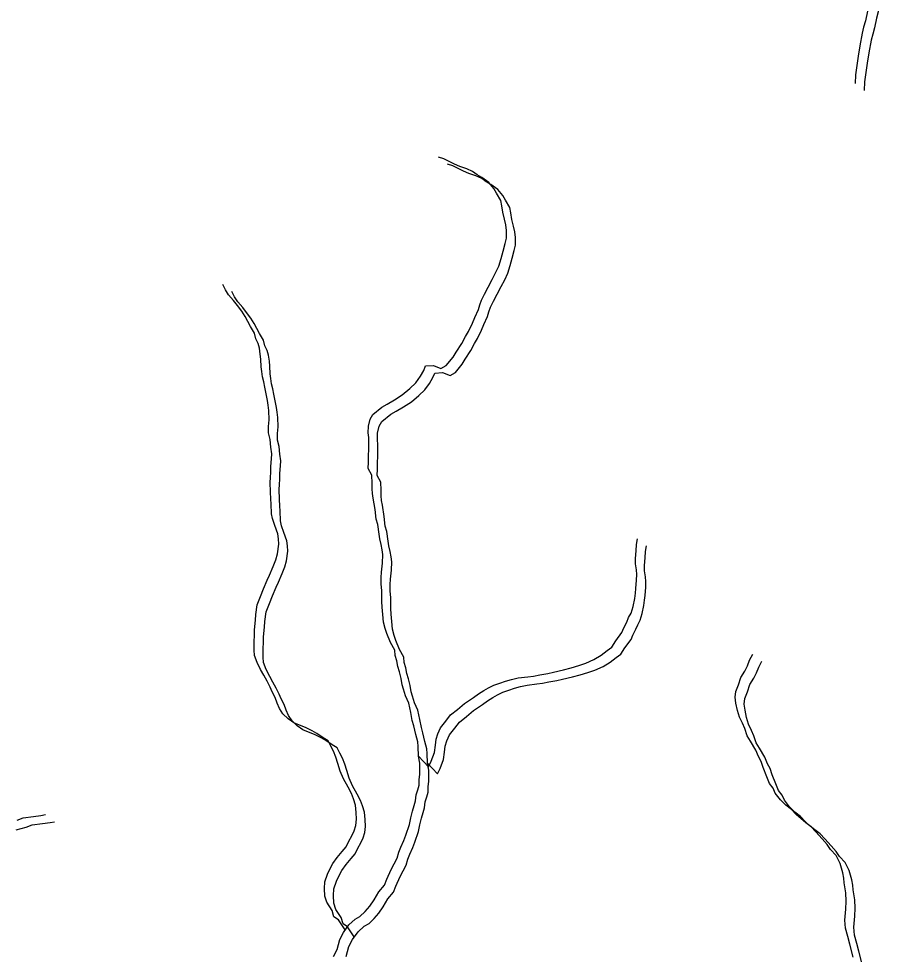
# Model space of a CAD drawing. Extents: x -21.1 to 50.3, y -4.9 to 22.1.
# Drawn here: x 49.235 to 50.179, y 16.624 to 17.623 of the extents above; entities that cross this region are included whole.
import ezdxf

# ---------------------------------------------------------------- set-up
doc = ezdxf.new("R2010")
doc.units = 0
doc.layers.add('GM_X_Minor_River', color=7, linetype='Continuous')

msp = doc.modelspace()

# ---------------------------------------------------------------- linework, layer by layer
at = {"layer": 'GM_X_Minor_River'}
for points in [[(50.1692, 17.71526), (50.16369, 17.70555), (50.16107, 17.69908), (50.15805, 17.69374), (50.15656, 17.68765), (50.15507, 17.68233), (50.15395, 17.67738), (50.15246, 17.67244), (50.14908, 17.66482), (50.14686, 17.65303), (50.14463, 17.64352), (50.14352, 17.6382), (50.14165, 17.63135), (50.13942, 17.62108), (50.13756, 17.61423), (50.13607, 17.60777), (50.13348, 17.59445), (50.13164, 17.58343), (50.12944, 17.56822), (50.12871, 17.56328), (50.12838, 17.55416)], [(50.17884, 17.70776), (50.17333, 17.69805), (50.1707, 17.69157), (50.16769, 17.68624), (50.1662, 17.68015), (50.16471, 17.67482), (50.16359, 17.66988), (50.1621, 17.66493), (50.15871, 17.65732), (50.1565, 17.64553), (50.15426, 17.63602), (50.15315, 17.63069), (50.15129, 17.62385), (50.14906, 17.61358), (50.1472, 17.60673), (50.14571, 17.60026), (50.14312, 17.58695), (50.14128, 17.57593), (50.13908, 17.56072), (50.13835, 17.55578), (50.13802, 17.54666)], [(49.66192, 16.8355), (49.66148, 16.84575), (49.66107, 16.85069), (49.65913, 16.85866), (49.65679, 16.86776), (49.65524, 16.87345), (49.65367, 16.88218), (49.65133, 16.89204), (49.64786, 16.9), (49.64592, 16.90683), (49.64437, 16.91176), (49.64319, 16.91821), (49.64163, 16.92542), (49.63969, 16.93111), (49.63851, 16.93718), (49.63696, 16.94287), (49.63655, 16.94856), (49.63193, 16.9569), (49.62807, 16.96637), (49.62614, 16.97168), (49.62458, 16.97851), (49.62377, 16.98686), (49.62297, 16.99445), (49.62255, 17.00053), (49.62249, 17.01231), (49.62207, 17.01914), (49.62203, 17.02636), (49.62238, 17.03206), (49.62347, 17.04156), (49.6238, 17.05068), (49.623, 17.056), (49.62183, 17.06169), (49.62066, 17.06776), (49.61987, 17.07269), (49.61829, 17.08294), (49.61673, 17.08863), (49.61553, 17.09888), (49.61356, 17.11103), (49.61277, 17.11596), (49.61236, 17.1209), (49.61233, 17.12698), (49.6119, 17.13571), (49.60805, 17.14291), (49.6084, 17.14937), (49.60837, 17.15545), (49.6087, 17.16418), (49.60863, 17.17596), (49.60822, 17.1809), (49.60856, 17.18812), (49.61004, 17.19534), (49.61306, 17.2003), (49.62253, 17.20833), (49.62823, 17.2114), (49.63619, 17.216), (49.64454, 17.22136), (49.65249, 17.22824), (49.65893, 17.23436), (49.66384, 17.24122), (49.66761, 17.24732), (49.66949, 17.25227), (49.67786, 17.2527), (49.68587, 17.2497), (49.69156, 17.25277), (49.69874, 17.26155), (49.70214, 17.26689), (49.70818, 17.27642), (49.71195, 17.28366), (49.71534, 17.28899), (49.71948, 17.29813), (49.72211, 17.30423), (49.72587, 17.31261), (49.72736, 17.31755), (49.72924, 17.3225), (49.73225, 17.32898), (49.73639, 17.33659), (49.74053, 17.3446), (49.7443, 17.35184), (49.74768, 17.35907), (49.7503, 17.36706), (49.75216, 17.37505), (49.7544, 17.38304), (49.75589, 17.38875), (49.75585, 17.3971), (49.75505, 17.40318), (49.75388, 17.40925), (49.75193, 17.41646), (49.75075, 17.42329), (49.74996, 17.42898), (49.74535, 17.43693), (49.74227, 17.44186), (49.73691, 17.44828), (49.72965, 17.45356), (49.72468, 17.45658), (49.71971, 17.45997), (49.71361, 17.46297), (49.70598, 17.46559), (49.70026, 17.46784), (49.68881, 17.47347), (49.68309, 17.47534)], [(49.67156, 16.828), (49.67112, 16.83825), (49.67071, 16.84319), (49.66876, 16.85116), (49.66643, 16.86026), (49.66487, 16.86595), (49.6633, 16.87468), (49.66096, 16.88454), (49.65749, 16.8925), (49.65555, 16.89933), (49.654, 16.90426), (49.65282, 16.91071), (49.65126, 16.91792), (49.64932, 16.92361), (49.64815, 16.92968), (49.6466, 16.93537), (49.64618, 16.94106), (49.64157, 16.94939), (49.63771, 16.95887), (49.63578, 16.96418), (49.63421, 16.97101), (49.63341, 16.97936), (49.6326, 16.98695), (49.63219, 16.99303), (49.63212, 17.00481), (49.63171, 17.01164), (49.63167, 17.01886), (49.63201, 17.02456), (49.6331, 17.03406), (49.63343, 17.04318), (49.63264, 17.0485), (49.63147, 17.05419), (49.63029, 17.06026), (49.6295, 17.06519), (49.62792, 17.07544), (49.62637, 17.08113), (49.62517, 17.09138), (49.6232, 17.10353), (49.62241, 17.10846), (49.622, 17.1134), (49.62197, 17.11947), (49.62154, 17.12821), (49.61769, 17.13541), (49.61804, 17.14186), (49.618, 17.14794), (49.61833, 17.15668), (49.61827, 17.16846), (49.61786, 17.17339), (49.6182, 17.18061), (49.61968, 17.18784), (49.6227, 17.1928), (49.63217, 17.20082), (49.63786, 17.2039), (49.64583, 17.2085), (49.65418, 17.21386), (49.66213, 17.22074), (49.66857, 17.22686), (49.67348, 17.23372), (49.67725, 17.23982), (49.67912, 17.24477), (49.6875, 17.2452), (49.69551, 17.2422), (49.7012, 17.24527), (49.70838, 17.25405), (49.71178, 17.25939), (49.71782, 17.26892), (49.72158, 17.27616), (49.72498, 17.28149), (49.72911, 17.29063), (49.73174, 17.29673), (49.7355, 17.30511), (49.737, 17.31005), (49.73887, 17.315), (49.74188, 17.32147), (49.74603, 17.32909), (49.75017, 17.3371), (49.75393, 17.34433), (49.75732, 17.35157), (49.75994, 17.35956), (49.7618, 17.36755), (49.76404, 17.37554), (49.76553, 17.38125), (49.76548, 17.3896), (49.76469, 17.39568), (49.76351, 17.40175), (49.76157, 17.40896), (49.76039, 17.41579), (49.7596, 17.42148), (49.75498, 17.42943), (49.75191, 17.43436), (49.74654, 17.44078), (49.73928, 17.44606), (49.73432, 17.44907), (49.72935, 17.45246), (49.72325, 17.45547), (49.71562, 17.45809), (49.70989, 17.46034), (49.69844, 17.46597), (49.69272, 17.46784)], [(49.47659, 17.30515), (49.47313, 17.31083), (49.46853, 17.31688), (49.46431, 17.32218), (49.45895, 17.32823), (49.45549, 17.33353), (49.4528, 17.33921)], [(49.48622, 17.29765), (49.48277, 17.30333), (49.47817, 17.30938), (49.47395, 17.31468), (49.46859, 17.32072), (49.46513, 17.32603), (49.46243, 17.33171)], [(49.58354, 16.6497), (49.57649, 16.66066), (49.57153, 16.66367), (49.56959, 16.6705), (49.56383, 16.67921), (49.56189, 16.68566), (49.56146, 16.69401), (49.5618, 16.70123), (49.56442, 16.70922), (49.56743, 16.71531), (49.57045, 16.72065), (49.57498, 16.72713), (49.58027, 16.73362), (49.58443, 16.73858), (49.58744, 16.74468), (49.59045, 16.75039), (49.59309, 16.75573), (49.59496, 16.76143), (49.59569, 16.7679), (49.59527, 16.77511), (49.59446, 16.78308), (49.59252, 16.78991), (49.5902, 16.7956), (49.58674, 16.80241), (49.58174, 16.81112), (49.57827, 16.81946), (49.57556, 16.82742), (49.57362, 16.83425), (49.57092, 16.8407), (49.56822, 16.846), (49.56515, 16.85168), (49.5598, 16.85507), (49.5533, 16.85959), (49.54834, 16.8626), (49.54109, 16.86598), (49.5346, 16.8686), (49.5285, 16.87085), (49.52238, 16.87537), (49.51703, 16.88066), (49.51319, 16.88634), (49.51087, 16.89203), (49.50855, 16.89809), (49.50547, 16.90415), (49.50316, 16.90908), (49.50008, 16.91552), (49.49662, 16.92196), (49.49316, 16.92802), (49.48931, 16.93559), (49.48661, 16.9428), (49.48619, 16.94849), (49.48614, 16.95761), (49.48648, 16.96483), (49.48645, 16.97053), (49.48754, 16.98079), (49.48788, 16.98687), (49.48935, 16.99713), (49.49311, 17.00589), (49.4961, 17.01427), (49.50024, 17.02341), (49.50249, 17.02874), (49.50663, 17.03788), (49.50925, 17.04511), (49.51112, 17.05158), (49.51259, 17.06184), (49.51217, 17.06754), (49.51138, 17.07285), (49.50829, 17.08195), (49.50596, 17.08916), (49.50479, 17.09447), (49.50435, 17.1051), (49.50394, 17.11004), (49.50352, 17.11764), (49.50346, 17.12789), (49.50381, 17.13321), (49.50416, 17.13891), (49.50413, 17.14499), (49.50484, 17.15297), (49.5052, 17.15829), (49.50401, 17.1655), (49.50321, 17.17386), (49.50165, 17.18069), (49.50161, 17.18752), (49.50233, 17.19475), (49.50189, 17.20462), (49.5011, 17.21031), (49.50031, 17.21525), (49.49874, 17.22436), (49.49756, 17.22967), (49.49639, 17.23536), (49.49522, 17.24067), (49.49443, 17.24637), (49.49364, 17.2513), (49.49321, 17.25966), (49.4928, 17.26497), (49.492, 17.27143), (49.49045, 17.27636), (49.48814, 17.28128), (49.48659, 17.28735), (49.48236, 17.29455), (49.47928, 17.29985), (49.47659, 17.30515)], [(49.59318, 16.64219), (49.58613, 16.65316), (49.58116, 16.65617), (49.57922, 16.663), (49.57346, 16.67171), (49.57152, 16.67815), (49.5711, 16.68651), (49.57144, 16.69373), (49.57406, 16.70172), (49.57707, 16.70781), (49.58008, 16.71315), (49.58462, 16.71963), (49.58991, 16.72612), (49.59407, 16.73108), (49.59708, 16.73718), (49.60009, 16.74289), (49.60273, 16.74822), (49.6046, 16.75393), (49.60532, 16.76039), (49.6049, 16.76761), (49.6041, 16.77558), (49.60215, 16.78241), (49.59984, 16.7881), (49.59637, 16.79491), (49.59138, 16.80362), (49.5879, 16.81196), (49.5852, 16.81992), (49.58325, 16.82675), (49.58056, 16.83319), (49.57786, 16.8385), (49.57478, 16.84418), (49.56944, 16.84757), (49.56294, 16.85209), (49.55797, 16.8551), (49.55072, 16.85848), (49.54424, 16.8611), (49.53814, 16.86335), (49.53202, 16.86787), (49.52666, 16.87316), (49.52282, 16.87884), (49.52051, 16.88453), (49.51819, 16.89059), (49.51511, 16.89665), (49.5128, 16.90158), (49.50972, 16.90802), (49.50626, 16.91446), (49.5028, 16.92052), (49.49895, 16.92809), (49.49624, 16.9353), (49.49583, 16.94099), (49.49578, 16.95011), (49.49612, 16.95733), (49.49609, 16.96303), (49.49717, 16.97329), (49.49752, 16.97937), (49.49899, 16.98963), (49.50274, 16.99839), (49.50574, 17.00677), (49.50988, 17.01591), (49.51213, 17.02124), (49.51627, 17.03038), (49.51889, 17.03761), (49.52076, 17.04408), (49.52222, 17.05434), (49.52181, 17.06004), (49.52102, 17.06535), (49.51792, 17.07445), (49.5156, 17.08166), (49.51443, 17.08697), (49.51399, 17.0976), (49.51358, 17.10254), (49.51316, 17.11014), (49.5131, 17.12039), (49.51345, 17.12571), (49.5138, 17.13141), (49.51376, 17.13749), (49.51448, 17.14547), (49.51483, 17.15079), (49.51365, 17.158), (49.51284, 17.16636), (49.51128, 17.17318), (49.51124, 17.18002), (49.51196, 17.18725), (49.51153, 17.19712), (49.51074, 17.20281), (49.50995, 17.20775), (49.50837, 17.21686), (49.5072, 17.22217), (49.50603, 17.22786), (49.50486, 17.23317), (49.50406, 17.23886), (49.50327, 17.2438), (49.50285, 17.25216), (49.50244, 17.25747), (49.50164, 17.26393), (49.50009, 17.26886), (49.49778, 17.27378), (49.49622, 17.27985), (49.49199, 17.28704), (49.48892, 17.29235), (49.48622, 17.29765)], [(49.66192, 16.8355), (49.67264, 16.82416), (49.67527, 16.82988), (49.67903, 16.83939), (49.68013, 16.847), (49.68085, 16.85346), (49.68234, 16.85917), (49.68535, 16.86564), (49.69102, 16.87289), (49.69593, 16.87937), (49.70351, 16.88511), (49.71109, 16.89162), (49.72057, 16.89812), (49.72588, 16.90195), (49.73157, 16.9054), (49.7365, 16.90847), (49.74219, 16.91116), (49.74865, 16.91348), (49.75473, 16.91541), (49.76119, 16.91734), (49.76841, 16.9189), (49.77868, 16.9201), (49.78477, 16.92089), (49.79161, 16.92245), (49.79998, 16.92364), (49.80606, 16.92519), (49.81671, 16.92753), (49.82507, 16.92985), (49.83305, 16.93218), (49.84064, 16.93488), (49.84938, 16.93873), (49.85697, 16.94333), (49.86341, 16.9483), (49.86834, 16.95175), (49.87287, 16.95861), (49.87929, 16.96738), (49.88117, 16.97233), (49.88456, 16.97843), (49.88643, 16.98338), (49.88907, 16.98833), (49.89131, 16.99518), (49.89317, 17.00393), (49.8939, 17.00963), (49.89425, 17.01457), (49.89496, 17.02331), (49.89531, 17.02939), (49.8949, 17.03433), (49.89373, 17.04078), (49.89369, 17.04648), (49.89441, 17.05484), (49.89475, 17.06168), (49.89586, 17.06776)], [(49.67156, 16.828), (49.68228, 16.81666), (49.68491, 16.82238), (49.68866, 16.83189), (49.68976, 16.8395), (49.69049, 16.84596), (49.69198, 16.85167), (49.69499, 16.85814), (49.70066, 16.86539), (49.70557, 16.87187), (49.71315, 16.87761), (49.72073, 16.88411), (49.73021, 16.89062), (49.73551, 16.89445), (49.7412, 16.8979), (49.74613, 16.90097), (49.75183, 16.90366), (49.75829, 16.90597), (49.76437, 16.90791), (49.77083, 16.90984), (49.77805, 16.9114), (49.78832, 16.9126), (49.79441, 16.91339), (49.80125, 16.91495), (49.80962, 16.91614), (49.8157, 16.91769), (49.82634, 16.92003), (49.83471, 16.92235), (49.84268, 16.92468), (49.85028, 16.92738), (49.85902, 16.93122), (49.8666, 16.93582), (49.87305, 16.9408), (49.87798, 16.94425), (49.8825, 16.95111), (49.88893, 16.95988), (49.8908, 16.96483), (49.89419, 16.97093), (49.89607, 16.97588), (49.89871, 16.98083), (49.90095, 16.98768), (49.90281, 16.99643), (49.90353, 17.00213), (49.90389, 17.00707), (49.9046, 17.01581), (49.90495, 17.02189), (49.90454, 17.02683), (49.90336, 17.03328), (49.90333, 17.03898), (49.90404, 17.04734), (49.90439, 17.05418), (49.90549, 17.06026)], [(50.12636, 16.62078), (50.12286, 16.63444), (50.12053, 16.64278), (50.11819, 16.65151), (50.11738, 16.66024), (50.11846, 16.67202), (50.11879, 16.68038), (50.11836, 16.68949), (50.11678, 16.70012), (50.11637, 16.70506), (50.1152, 16.71075), (50.11248, 16.72061), (50.10824, 16.72933), (50.10212, 16.73575), (50.09866, 16.74105), (50.0933, 16.7471), (50.08641, 16.75466), (50.08143, 16.75995), (50.07569, 16.76409), (50.07072, 16.76825), (50.06537, 16.77315), (50.06039, 16.77845), (50.05427, 16.78297), (50.04853, 16.78864), (50.04316, 16.79582), (50.04085, 16.80113), (50.03701, 16.80605), (50.03393, 16.81325), (50.03007, 16.8231), (50.02813, 16.82955), (50.02505, 16.83485), (50.02235, 16.84167), (50.01659, 16.85152), (50.01313, 16.8572), (50.01042, 16.86478), (50.00811, 16.87047), (50.00503, 16.87691), (50.0027, 16.88411), (50.00113, 16.89208), (50.00034, 16.89853), (50.00106, 16.90462), (50.00369, 16.91147), (50.00631, 16.91946), (50.01046, 16.92632), (50.01347, 16.93204), (50.01572, 16.93813), (50.01911, 16.94422)], [(50.136, 16.61328), (50.13249, 16.62694), (50.13016, 16.63528), (50.12783, 16.644), (50.12702, 16.65274), (50.1281, 16.66452), (50.12843, 16.67288), (50.128, 16.68199), (50.12642, 16.69262), (50.12601, 16.69756), (50.12483, 16.70325), (50.12211, 16.71311), (50.11788, 16.72182), (50.11175, 16.72825), (50.1083, 16.73355), (50.10293, 16.7396), (50.09604, 16.74716), (50.09106, 16.75245), (50.08533, 16.75659), (50.08036, 16.76075), (50.075, 16.76565), (50.07002, 16.77094), (50.06391, 16.77547), (50.05817, 16.78114), (50.0528, 16.78832), (50.05049, 16.79363), (50.04665, 16.79855), (50.04357, 16.80575), (50.0397, 16.8156), (50.03777, 16.82205), (50.03469, 16.82735), (50.03199, 16.83417), (50.02622, 16.84402), (50.02277, 16.8497), (50.02006, 16.85728), (50.01774, 16.86296), (50.01466, 16.8694), (50.01234, 16.87661), (50.01077, 16.88458), (50.00997, 16.89103), (50.0107, 16.89711), (50.01333, 16.90397), (50.01595, 16.91196), (50.0201, 16.91882), (50.02311, 16.92454), (50.02536, 16.93063), (50.02875, 16.93672)], [(49.571, 16.62151), (49.57477, 16.62874), (49.57775, 16.6394), (49.58152, 16.64702), (49.58756, 16.65503), (49.594, 16.66114), (49.59931, 16.66421), (49.60499, 16.66956), (49.60991, 16.67528), (49.61444, 16.68177), (49.61934, 16.69053), (49.62539, 16.6974), (49.62802, 16.70387), (49.63253, 16.71416), (49.63893, 16.72635), (49.6408, 16.73282), (49.64305, 16.73815), (49.64606, 16.74538), (49.64831, 16.75109), (49.65205, 16.76251), (49.65353, 16.76935), (49.6554, 16.77658), (49.65727, 16.78267), (49.65876, 16.78762), (49.65949, 16.79408), (49.66098, 16.79941), (49.66247, 16.80435), (49.66244, 16.81043), (49.66317, 16.81575), (49.6631, 16.82791), (49.66192, 16.8355)], [(49.5844, 16.62124), (49.58739, 16.63189), (49.59115, 16.63951), (49.5972, 16.64753), (49.60364, 16.65364), (49.60895, 16.65671), (49.61463, 16.66206), (49.61954, 16.66778), (49.62407, 16.67426), (49.62897, 16.68303), (49.63503, 16.6899), (49.63765, 16.69637), (49.64216, 16.70665), (49.64857, 16.71885), (49.65043, 16.72532), (49.65269, 16.73065), (49.65569, 16.73788), (49.65794, 16.74359), (49.66169, 16.75501), (49.66317, 16.76185), (49.66503, 16.76908), (49.6669, 16.77517), (49.6684, 16.78012), (49.66912, 16.78658), (49.67062, 16.79191), (49.67211, 16.79685), (49.67208, 16.80293), (49.67281, 16.80825), (49.67274, 16.82041), (49.67156, 16.828)], [(49.23194, 16.75681), (49.24258, 16.75953), (49.24904, 16.76185), (49.26007, 16.76343), (49.26805, 16.76461), (49.273, 16.76539)], [(49.23294, 16.76703), (49.2394, 16.76935), (49.25043, 16.77093), (49.25842, 16.77211), (49.26336, 16.7729)]]:
    msp.add_lwpolyline(points, dxfattribs=at)

doc.saveas('drawing.dxf')
